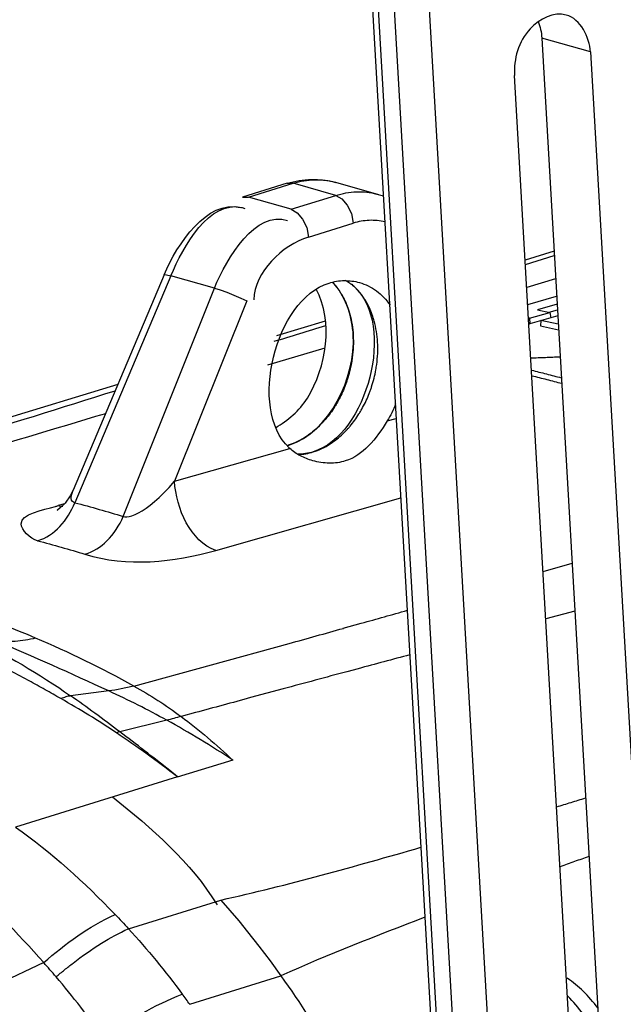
# Paper-space layout 'Sheet' of a CAD drawing. Header units: inches. Extents: x 0.2 to 10.8, y 0.2 to 8.3.
# Tile 315 of 545: x 5.492 to 5.688, y 6.964 to 7.284. Entities that reach past the tile are written whole.
import ezdxf

# ---------------------------------------------------------------- set-up
doc = ezdxf.new("R2010")
doc.units = ezdxf.units.IN
doc.header["$MEASUREMENT"] = 0
doc.layers.get('0').update_dxf_attribs({"lineweight": 5})
doc.layers.add('02___PRT_ALL_AXES', color=7, linetype='Continuous')

psp = doc.layouts.new('Sheet')

# ---------------------------------------------------------------- linework, layer by layer
at = {"color": 0, "linetype": 'ByBlock', "lineweight": -3}
for p, q in [((5.576648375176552, 7.806623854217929), (5.639608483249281, 6.712427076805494)), ((5.641565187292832, 6.711420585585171), (5.57862828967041, 7.805213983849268)), ((5.646902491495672, 6.708675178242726), (5.583893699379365, 7.803718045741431)), ((5.595165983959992, 7.804091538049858), (5.653033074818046, 6.798407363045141)), ((5.661430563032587, 7.277703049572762), (5.686625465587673, 6.839835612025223)), ((5.67722679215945, 7.273215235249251), (5.661430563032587, 7.277703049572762)), ((5.67722679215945, 7.273215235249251), (5.701969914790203, 6.843199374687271)), ((5.677399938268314, 6.834523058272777), (5.65259860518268, 7.26555057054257)), ((5.578803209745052, 7.23054196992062), (5.564300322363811, 7.226028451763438)), ((5.566238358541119, 7.226023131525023), (5.58074124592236, 7.230536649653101)), ((5.578803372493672, 7.230542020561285), (5.58074124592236, 7.230536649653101)), ((5.594566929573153, 7.226608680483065), (5.58074124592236, 7.230536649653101)), ((5.594487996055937, 7.230873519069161), (5.608387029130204, 7.226924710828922)), ((5.564300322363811, 7.226028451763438), (5.566238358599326, 7.226023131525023)), ((5.580064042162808, 7.222095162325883), (5.566238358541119, 7.226023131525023)), ((5.580064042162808, 7.222095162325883), (5.594566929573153, 7.226608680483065)), ((5.60788122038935, 7.227062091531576), (5.608359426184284, 7.226932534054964)), ((5.585760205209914, 7.213099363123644), (5.600264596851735, 7.217613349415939)), ((5.665411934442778, 7.208509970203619), (5.656045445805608, 7.205647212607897)), ((5.656126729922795, 7.204234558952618), (5.665494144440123, 7.207081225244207)), ((5.538874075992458, 7.200854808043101), (5.509320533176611, 7.130968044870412)), ((5.541034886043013, 7.200501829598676), (5.509894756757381, 7.126863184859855)), ((5.55520105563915, 7.196477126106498), (5.541034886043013, 7.200501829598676)), ((5.665929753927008, 7.199510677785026), (5.656560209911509, 7.196701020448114)), ((5.525584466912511, 7.122405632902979), (5.55520105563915, 7.196477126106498)), ((5.565665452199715, 7.192351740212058), (5.542256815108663, 7.133806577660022)), ((5.65687780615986, 7.191181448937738), (5.666251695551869, 7.193915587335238)), ((5.666403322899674, 7.191280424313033), (5.660074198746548, 7.189443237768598)), ((5.657460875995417, 7.186722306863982), (5.664084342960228, 7.188639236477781)), ((5.660074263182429, 7.189443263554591), (5.664084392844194, 7.188639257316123)), ((5.663878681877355, 7.188743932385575), (5.666505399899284, 7.189506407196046)), ((5.664084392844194, 7.188639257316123), (5.664405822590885, 7.186927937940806)), ((5.591111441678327, 7.185800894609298), (5.575361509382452, 7.180987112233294)), ((5.657460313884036, 7.186722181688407), (5.657130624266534, 7.186787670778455)), ((5.657233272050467, 7.185003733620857), (5.657543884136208, 7.184941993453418)), ((5.657460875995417, 7.186722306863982), (5.657544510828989, 7.184942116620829)), ((5.666617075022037, 7.187565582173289), (5.657544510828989, 7.184942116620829)), ((5.661109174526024, 7.185975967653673), (5.660985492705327, 7.184238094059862)), ((5.666777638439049, 7.184775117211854), (5.661109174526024, 7.185975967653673)), ((5.660985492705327, 7.184238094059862), (5.666880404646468, 7.18298912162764)), ((5.591038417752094, 7.1770746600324), (5.57245711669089, 7.171515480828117)), ((5.523809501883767, 7.165230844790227), (5.417877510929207, 7.132861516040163)), ((5.61128801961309, 7.153422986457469), (5.614186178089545, 7.154246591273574)), ((5.542256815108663, 7.133806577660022), (5.579672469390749, 7.144438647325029)), ((5.555672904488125, 7.111383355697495), (5.615673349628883, 7.128400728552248)), ((5.506519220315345, 7.126512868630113), (5.504472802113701, 7.12592965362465)), ((5.661899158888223, 7.104585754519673), (5.671264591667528, 7.107291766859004)), ((5.67213765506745, 7.091622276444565), (5.662748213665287, 7.089158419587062)), ((5.596983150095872, 7.086113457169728), (5.602802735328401, 7.087754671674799)), ((5.529022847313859, 7.067368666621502), (5.579411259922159, 7.081161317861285)), ((5.601831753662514, 7.072983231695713), (5.598188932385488, 7.072005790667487)), ((5.577551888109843, 7.066454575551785), (5.566948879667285, 7.063588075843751)), ((5.520893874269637, 7.065763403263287), (5.508499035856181, 7.064200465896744)), ((5.549001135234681, 7.05872296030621), (5.544376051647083, 7.057465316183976)), ((5.539723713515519, 7.056265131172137), (5.524449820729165, 7.052541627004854)), ((5.561174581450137, 7.0432744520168), (5.543147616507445, 7.037774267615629)), ((5.543154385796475, 7.037896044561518), (5.490659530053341, 7.021571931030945)), ((5.543155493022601, 7.037894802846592), (5.540746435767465, 7.03993505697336)), ((5.527264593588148, 6.988598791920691), (5.557259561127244, 6.99789488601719)), ((5.499799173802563, 6.97757829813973), (5.483781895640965, 6.970019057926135)), ((5.547200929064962, 6.96405529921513), (5.57673127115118, 6.973317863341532))]:
    psp.add_line(p, q, dxfattribs=at)
for points in [[(5.594566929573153, 7.226608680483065), (5.596568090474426, 7.225495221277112), (5.598323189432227, 7.223465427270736), (5.599642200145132, 7.220700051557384), (5.600263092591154, 7.217612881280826)], [(5.580064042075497, 7.222095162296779), (5.582065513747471, 7.220981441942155), (5.583820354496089, 7.218951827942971), (5.585139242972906, 7.216186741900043), (5.585760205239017, 7.213099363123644)], [(5.538874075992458, 7.200854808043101), (5.538947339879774, 7.200911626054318), (5.539646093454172, 7.200867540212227), (5.541034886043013, 7.200501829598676)], [(5.555201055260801, 7.19647712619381), (5.557076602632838, 7.195918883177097), (5.559200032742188, 7.195175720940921), (5.561484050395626, 7.194279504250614), (5.563722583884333, 7.193304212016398), (5.565665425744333, 7.192351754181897)], [(5.525584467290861, 7.122405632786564), (5.526090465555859, 7.122264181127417), (5.52673078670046, 7.122240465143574), (5.527510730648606, 7.122346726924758), (5.528419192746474, 7.122608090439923), (5.529430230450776, 7.123014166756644), (5.530530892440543, 7.123567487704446), (5.53171735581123, 7.124267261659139), (5.532986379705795, 7.125114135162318), (5.534335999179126, 7.126115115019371), (5.535765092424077, 7.127277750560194), (5.537274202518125, 7.128611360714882), (5.538860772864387, 7.130131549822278), (5.540523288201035, 7.13185589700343), (5.542256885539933, 7.133806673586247)], [(5.50932110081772, 7.130969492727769), (5.508399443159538, 7.129111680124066), (5.506695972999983, 7.126690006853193), (5.505177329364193, 7.125168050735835), (5.504231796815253, 7.124459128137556), (5.504090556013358, 7.124372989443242)], [(5.509894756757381, 7.126863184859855), (5.509447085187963, 7.126991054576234), (5.50907838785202, 7.127248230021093), (5.508813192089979, 7.12764505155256), (5.508685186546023, 7.128193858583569), (5.508701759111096, 7.128876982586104), (5.508868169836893, 7.129692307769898), (5.509185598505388, 7.130636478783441), (5.509320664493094, 7.130968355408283)], [(5.557259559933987, 6.997894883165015), (5.56019143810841, 6.994540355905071), (5.563090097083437, 6.991110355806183), (5.56595418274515, 6.987606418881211)], [(5.56595418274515, 6.987606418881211), (5.56962392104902, 6.982942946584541), (5.573231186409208, 6.978159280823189), (5.57673127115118, 6.973317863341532)]]:
    psp.add_lwpolyline(points, dxfattribs=at)
for centre, radius, start, end in [((5.588971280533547, 7.184267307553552), 0.0172026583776, 47.74522633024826, 48.49080566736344), ((11.63145394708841, -13.26571325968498), 21.31640223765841, 106.6611923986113, 106.9447191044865), ((5.574029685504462, 7.162785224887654), 0.01797284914, 285.3594775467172, 287.2880105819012), ((5.35713166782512, 6.754768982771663), 0.3567859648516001, 66.89692929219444, 74.15752667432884), ((5.358252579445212, 6.757952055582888), 0.3534179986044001, 61.10552782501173, 66.861680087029), ((5.393245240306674, 6.790197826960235), 0.3037232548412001, 56.4330586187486, 61.16582625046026), ((5.332824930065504, 6.767380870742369), 0.3426615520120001, 52.13441843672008, 56.21871903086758), ((5.277701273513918, 6.780670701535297), 0.2968124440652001, 35.50176645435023, 40.37889594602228)]:
    psp.add_arc(centre, radius, start, end, dxfattribs=at)
for points, knots in [([(5.669394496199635, 7.285157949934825), (5.665373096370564, 7.286285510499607), (5.654886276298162, 7.281005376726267), (5.652292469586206, 7.270870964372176), (5.65259860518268, 7.26555057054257)], [0, 0, 0, 0, 0.4393675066, 1, 1, 1, 1]), ([(5.660231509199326, 7.283016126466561), (5.66057225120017, 7.282185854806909), (5.661120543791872, 7.280438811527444), (5.66137746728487, 7.278625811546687), (5.661430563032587, 7.277703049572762)], [0, 0, 0, 0, 0.4926400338, 1, 1, 1, 1]), ([(5.578803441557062, 7.230541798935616), (5.581338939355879, 7.231330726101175), (5.58664080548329, 7.232189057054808), (5.591978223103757, 7.231539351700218), (5.594519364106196, 7.230832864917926)], [0, 0, 0, 0, 0.501688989, 1, 1, 1, 1]), ([(5.58074124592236, 7.230536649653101), (5.581881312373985, 7.230892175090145), (5.584188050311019, 7.231447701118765), (5.58655025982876, 7.231679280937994), (5.587720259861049, 7.231708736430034)], [0, 0, 0, 0, 0.5050419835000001, 1, 1, 1, 1]), ([(5.587720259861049, 7.231708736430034), (5.588864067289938, 7.231737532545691), (5.591149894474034, 7.231632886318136), (5.593395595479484, 7.231188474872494), (5.594488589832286, 7.230882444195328)], [0, 0, 0, 0, 0.5020052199, 1, 1, 1, 1]), ([(5.594566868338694, 7.226608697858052), (5.596733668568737, 7.227283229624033), (5.601206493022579, 7.228078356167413), (5.605737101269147, 7.22761551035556), (5.60788303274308, 7.227068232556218)], [0, 0, 0, 0, 0.5061046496, 1, 1, 1, 1]), ([(5.608360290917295, 7.226935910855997), (5.608651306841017, 7.226857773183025), (5.609238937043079, 7.22669560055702), (5.609824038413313, 7.226524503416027), (5.610119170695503, 7.226435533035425)], [0, 0, 0, 0, 0.4943174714, 1, 1, 1, 1]), ([(5.563965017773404, 7.222702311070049), (5.564145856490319, 7.222659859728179), (5.564508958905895, 7.222564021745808), (5.56486639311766, 7.222448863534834), (5.565045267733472, 7.22238607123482)], [0, 0, 0, 0, 0.4949094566, 1, 1, 1, 1]), ([(5.610582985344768, 7.218032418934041), (5.608907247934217, 7.218419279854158), (5.605402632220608, 7.218743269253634), (5.601938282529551, 7.218134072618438), (5.600264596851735, 7.217613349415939)], [0, 0, 0, 0, 0.4952476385, 1, 1, 1, 1]), ([(5.592406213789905, 7.198175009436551), (5.594004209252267, 7.198672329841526), (5.597330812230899, 7.199211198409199), (5.600672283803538, 7.198771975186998), (5.602254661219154, 7.198325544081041)], [0, 0, 0, 0, 0.5044378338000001, 1, 1, 1, 1]), ([(5.593454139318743, 7.198455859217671), (5.593874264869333, 7.198022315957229), (5.594681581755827, 7.197102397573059), (5.595401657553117, 7.196113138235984), (5.595744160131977, 7.19559856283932)], [0, 0, 0, 0, 0.4940952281, 1, 1, 1, 1]), ([(5.597677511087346, 7.199098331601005), (5.598153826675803, 7.198821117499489), (5.59908599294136, 7.198215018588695), (5.599953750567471, 7.197519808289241), (5.600372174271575, 7.19714950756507)], [0, 0, 0, 0, 0.4965591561, 1, 1, 1, 1]), ([(5.602254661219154, 7.198325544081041), (5.604216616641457, 7.197772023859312), (5.608079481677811, 7.19588871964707), (5.610988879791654, 7.192746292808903), (5.612204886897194, 7.190971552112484)], [0, 0, 0, 0, 0.4865361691, 1, 1, 1, 1]), ([(5.595744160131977, 7.19559856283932), (5.595917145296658, 7.195338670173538), (5.596254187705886, 7.194808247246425), (5.596569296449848, 7.194264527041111), (5.596722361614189, 7.193988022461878)], [0, 0, 0, 0, 0.4969397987, 1, 1, 1, 1]), ([(5.596722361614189, 7.193988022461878), (5.597111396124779, 7.193285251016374), (5.597830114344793, 7.191818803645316), (5.598411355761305, 7.190293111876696), (5.598672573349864, 7.189508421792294)], [0, 0, 0, 0, 0.4927126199, 1, 1, 1, 1]), ([(5.598672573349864, 7.189508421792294), (5.598751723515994, 7.189270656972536), (5.598904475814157, 7.188791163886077), (5.599044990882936, 7.188307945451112), (5.599112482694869, 7.188064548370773)], [0, 0, 0, 0, 0.4980243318, 1, 1, 1, 1]), ([(5.599112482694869, 7.188064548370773), (5.599416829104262, 7.18696697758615), (5.599909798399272, 7.184702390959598), (5.600160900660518, 7.182398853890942), (5.600228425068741, 7.181227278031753)], [0, 0, 0, 0, 0.4925331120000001, 1, 1, 1, 1]), ([(5.574567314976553, 7.179251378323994), (5.577349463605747, 7.180111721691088), (5.582923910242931, 7.181833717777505), (5.588499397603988, 7.183552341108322), (5.591292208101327, 7.184412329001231)], [0, 0, 0, 0, 0.4991358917, 1, 1, 1, 1]), ([(5.600228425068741, 7.181227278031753), (5.600297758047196, 7.180024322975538), (5.600310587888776, 7.177586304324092), (5.600090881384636, 7.175158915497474), (5.599925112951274, 7.173941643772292)], [0, 0, 0, 0, 0.4951600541, 1, 1, 1, 1]), ([(5.599663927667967, 7.172279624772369), (5.599497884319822, 7.171347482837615), (5.599101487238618, 7.169492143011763), (5.598580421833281, 7.167667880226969), (5.598288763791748, 7.166765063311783)], [0, 0, 0, 0, 0.499487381, 1, 1, 1, 1]), ([(5.599925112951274, 7.173941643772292), (5.599887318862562, 7.173664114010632), (5.59980590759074, 7.173109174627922), (5.599713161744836, 7.172556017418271), (5.599663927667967, 7.172279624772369)], [0, 0, 0, 0, 0.499418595, 1, 1, 1, 1]), ([(5.667390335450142, 7.174125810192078), (5.665805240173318, 7.174064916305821), (5.662635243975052, 7.17394041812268), (5.659465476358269, 7.173810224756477), (5.657880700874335, 7.173743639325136)], [0, 0, 0, 0, 0.5000143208, 1, 1, 1, 1]), ([(5.658102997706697, 7.169878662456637), (5.659716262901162, 7.169479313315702), (5.662943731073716, 7.168667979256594), (5.666165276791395, 7.167833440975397), (5.667776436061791, 7.167409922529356)], [0, 0, 0, 0, 0.4994086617, 1, 1, 1, 1]), ([(5.598288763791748, 7.166765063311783), (5.598171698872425, 7.166402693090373), (5.597927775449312, 7.165681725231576), (5.597663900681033, 7.164967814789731), (5.597527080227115, 7.164613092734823)], [0, 0, 0, 0, 0.5004047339, 1, 1, 1, 1]), ([(5.658206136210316, 7.168086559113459), (5.659819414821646, 7.167686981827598), (5.66304690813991, 7.166875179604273), (5.66626847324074, 7.166040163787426), (5.667879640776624, 7.165616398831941)], [0, 0, 0, 0, 0.4994082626, 1, 1, 1, 1]), ([(5.597527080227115, 7.164613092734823), (5.597219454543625, 7.163815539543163), (5.596556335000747, 7.162246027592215), (5.595791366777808, 7.160723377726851), (5.595384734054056, 7.159979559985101)], [0, 0, 0, 0, 0.5020888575, 1, 1, 1, 1]), ([(5.574966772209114, 7.15122008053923), (5.577010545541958, 7.152385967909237), (5.580898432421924, 7.155158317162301), (5.584075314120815, 7.158771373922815), (5.58534455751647, 7.160793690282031)], [0, 0, 0, 0, 0.496341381, 1, 1, 1, 1]), ([(5.595384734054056, 7.159979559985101), (5.595195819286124, 7.159633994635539), (5.594807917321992, 7.158950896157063), (5.594397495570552, 7.158281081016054), (5.594187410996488, 7.157950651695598)], [0, 0, 0, 0, 0.5014469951, 1, 1, 1, 1]), ([(5.61400420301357, 7.158929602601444), (5.61362172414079, 7.157966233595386), (5.612792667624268, 7.156090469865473), (5.61181192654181, 7.154288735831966), (5.61128801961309, 7.153422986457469)], [0, 0, 0, 0, 0.5060018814, 1, 1, 1, 1]), ([(5.594187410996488, 7.157950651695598), (5.593745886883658, 7.157256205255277), (5.592821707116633, 7.1559086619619), (5.59180574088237, 7.154628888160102), (5.591280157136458, 7.154013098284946)], [0, 0, 0, 0, 0.5040831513, 1, 1, 1, 1]), ([(5.591280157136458, 7.154013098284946), (5.591051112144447, 7.153744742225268), (5.590586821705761, 7.153217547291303), (5.590106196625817, 7.152705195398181), (5.589863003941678, 7.152454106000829)], [0, 0, 0, 0, 0.5023189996, 1, 1, 1, 1]), ([(5.611288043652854, 7.153422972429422), (5.60952942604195, 7.15051686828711), (5.605901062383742, 7.145250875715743), (5.600508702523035, 7.141326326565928), (5.597673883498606, 7.140429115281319)], [0, 0, 0, 0, 0.5332309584, 1, 1, 1, 1]), ([(5.589863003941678, 7.152454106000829), (5.589267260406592, 7.151839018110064), (5.588045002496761, 7.150671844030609), (5.586730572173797, 7.14960907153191), (5.586061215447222, 7.149115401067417)], [0, 0, 0, 0, 0.5072813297, 1, 1, 1, 1]), ([(5.584868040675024, 7.148283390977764), (5.583993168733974, 7.147707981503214), (5.582219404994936, 7.146687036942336), (5.580319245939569, 7.145919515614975), (5.579370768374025, 7.14562433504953)], [0, 0, 0, 0, 0.5131804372, 1, 1, 1, 1]), ([(5.586061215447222, 7.149115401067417), (5.585865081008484, 7.148970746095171), (5.585471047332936, 7.148688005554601), (5.585069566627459, 7.14841593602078), (5.584868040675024, 7.148283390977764)], [0, 0, 0, 0, 0.5025790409, 1, 1, 1, 1]), ([(5.579672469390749, 7.144438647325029), (5.579627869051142, 7.144479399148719), (5.579538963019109, 7.14456150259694), (5.579450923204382, 7.144644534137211), (5.579407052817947, 7.144686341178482)], [0, 0, 0, 0, 0.4992304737, 1, 1, 1, 1]), ([(5.587098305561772, 7.14048825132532), (5.585707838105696, 7.140876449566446), (5.583057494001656, 7.141907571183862), (5.580690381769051, 7.143508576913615), (5.579672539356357, 7.144438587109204)], [0, 0, 0, 0, 0.5114975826, 1, 1, 1, 1]), ([(5.587268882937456, 7.143380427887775), (5.586447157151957, 7.143124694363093), (5.584779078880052, 7.142733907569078), (5.583071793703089, 7.142589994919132), (5.582225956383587, 7.142581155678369)], [0, 0, 0, 0, 0.5043120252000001, 1, 1, 1, 1]), ([(5.597673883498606, 7.140429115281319), (5.596013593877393, 7.139903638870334), (5.592410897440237, 7.139464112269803), (5.58885050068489, 7.13999906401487), (5.587098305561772, 7.14048825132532)], [0, 0, 0, 0, 0.4890835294, 1, 1, 1, 1]), ([(5.497809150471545, 7.114523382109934), (5.4953386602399, 7.115180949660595), (5.487912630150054, 7.122598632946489), (5.49962249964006, 7.124436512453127), (5.503604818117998, 7.125649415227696)], [0, 0, 0, 0, 0.3804642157, 1, 1, 1, 1]), ([(5.497808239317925, 7.114546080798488), (5.500546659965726, 7.115332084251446), (5.505666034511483, 7.118867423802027), (5.508763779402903, 7.124034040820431), (5.509894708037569, 7.126863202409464)], [0, 0, 0, 0, 0.4832223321, 1, 1, 1, 1]), ([(5.503604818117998, 7.125649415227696), (5.503748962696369, 7.125693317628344), (5.504038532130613, 7.125780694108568), (5.504328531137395, 7.125866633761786), (5.50447415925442, 7.125909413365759)], [0, 0, 0, 0, 0.4981823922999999, 1, 1, 1, 1]), ([(5.504472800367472, 7.125929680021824), (5.504722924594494, 7.125872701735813), (5.505228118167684, 7.125778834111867), (5.505739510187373, 7.125727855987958), (5.505995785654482, 7.125713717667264)], [0, 0, 0, 0, 0.4998702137, 1, 1, 1, 1]), ([(5.509894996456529, 7.126863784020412), (5.512528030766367, 7.126174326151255), (5.517773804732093, 7.124742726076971), (5.522988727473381, 7.123202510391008), (5.525584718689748, 7.122406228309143)], [0, 0, 0, 0, 0.5005917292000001, 1, 1, 1, 1]), ([(5.513177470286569, 7.110179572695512), (5.515857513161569, 7.110927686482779), (5.5210812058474, 7.114347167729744), (5.524351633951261, 7.119490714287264), (5.525584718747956, 7.122406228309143)], [0, 0, 0, 0, 0.4678001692, 1, 1, 1, 1]), ([(5.497776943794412, 7.114537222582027), (5.500356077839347, 7.1138622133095), (5.505494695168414, 7.112460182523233), (5.510602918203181, 7.11095114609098), (5.513145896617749, 7.110170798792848)], [0, 0, 0, 0, 0.5005620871, 1, 1, 1, 1]), ([(5.602857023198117, 7.087728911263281), (5.605349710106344, 7.0884315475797), (5.610333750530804, 7.089839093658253), (5.615316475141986, 7.091251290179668), (5.617807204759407, 7.091958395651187)], [0, 0, 0, 0, 0.5000643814, 1, 1, 1, 1]), ([(5.579411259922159, 7.081161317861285), (5.582349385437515, 7.081978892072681), (5.588224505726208, 7.083618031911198), (5.594097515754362, 7.085264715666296), (5.597033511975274, 7.086089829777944)], [0, 0, 0, 0, 0.5000016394, 1, 1, 1, 1]), ([(5.497128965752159, 7.082940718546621), (5.494966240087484, 7.082346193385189), (5.490604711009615, 7.081626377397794), (5.486190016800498, 7.081801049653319), (5.484070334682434, 7.082107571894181)], [0, 0, 0, 0, 0.5115428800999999, 1, 1, 1, 1]), ([(5.618599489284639, 7.077474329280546), (5.615802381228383, 7.076728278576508), (5.610210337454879, 7.075234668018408), (5.604619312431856, 7.07373724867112), (5.60182487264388, 7.072987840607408)], [0, 0, 0, 0, 0.5001477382, 1, 1, 1, 1]), ([(5.598182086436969, 7.072010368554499), (5.594741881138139, 7.071086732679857), (5.587864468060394, 7.069237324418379), (5.580988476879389, 7.067382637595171), (5.577551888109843, 7.066454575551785)], [0, 0, 0, 0, 0.5001643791, 1, 1, 1, 1]), ([(5.505367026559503, 7.063269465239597), (5.503655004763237, 7.064238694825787), (5.50023847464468, 7.066173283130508), (5.496809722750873, 7.068086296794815), (5.495092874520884, 7.069029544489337)], [0, 0, 0, 0, 0.5010749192, 1, 1, 1, 1]), ([(5.52902309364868, 7.067373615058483), (5.527655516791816, 7.067008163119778), (5.524963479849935, 7.066372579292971), (5.522232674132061, 7.065926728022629), (5.520894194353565, 7.065763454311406)], [0, 0, 0, 0, 0.5121496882, 1, 1, 1, 1]), ([(5.529023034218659, 7.067373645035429), (5.531667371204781, 7.065914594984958), (5.536895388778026, 7.06277211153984), (5.541907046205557, 7.059296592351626), (5.544375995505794, 7.057465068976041)], [0, 0, 0, 0, 0.4955729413, 1, 1, 1, 1]), ([(5.508499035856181, 7.064200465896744), (5.507976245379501, 7.064092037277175), (5.506918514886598, 7.063822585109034), (5.505886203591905, 7.063468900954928), (5.505367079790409, 7.063269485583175)], [0, 0, 0, 0, 0.4898205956, 1, 1, 1, 1]), ([(5.523353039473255, 7.052189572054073), (5.520423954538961, 7.054147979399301), (5.514495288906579, 7.057953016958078), (5.508429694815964, 7.061535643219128), (5.505367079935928, 7.063269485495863)], [0, 0, 0, 0, 0.5002931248, 1, 1, 1, 1]), ([(5.524450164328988, 7.052541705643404), (5.521781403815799, 7.054557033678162), (5.516502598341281, 7.05849586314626), (5.511154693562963, 7.062341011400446), (5.508499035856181, 7.064200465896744)], [0, 0, 0, 0, 0.5077660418, 1, 1, 1, 1]), ([(5.53972387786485, 7.056265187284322), (5.53665158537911, 7.057959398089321), (5.530432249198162, 7.061242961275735), (5.524094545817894, 7.064291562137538), (5.520894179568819, 7.065763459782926)], [0, 0, 0, 0, 0.4989936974, 1, 1, 1, 1]), ([(5.566948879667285, 7.063588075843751), (5.563956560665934, 7.06277832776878), (5.557973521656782, 7.061158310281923), (5.551991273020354, 7.059535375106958), (5.549001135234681, 7.05872296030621)], [0, 0, 0, 0, 0.5001135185, 1, 1, 1, 1]), ([(5.54437723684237, 7.057464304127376), (5.543582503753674, 7.057280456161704), (5.542043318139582, 7.056835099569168), (5.540495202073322, 7.056413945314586), (5.539722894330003, 7.056265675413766)], [0, 0, 0, 0, 0.509146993, 1, 1, 1, 1]), ([(5.524449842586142, 7.05254161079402), (5.524266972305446, 7.052487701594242), (5.523900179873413, 7.052374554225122), (5.523536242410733, 7.052252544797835), (5.523353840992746, 7.052189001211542)], [0, 0, 0, 0, 0.4967403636, 1, 1, 1, 1]), ([(5.540746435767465, 7.03993505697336), (5.538022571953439, 7.042087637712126), (5.532615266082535, 7.046322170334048), (5.527161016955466, 7.050496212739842), (5.524449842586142, 7.05254161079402)], [0, 0, 0, 0, 0.5055006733, 1, 1, 1, 1]), ([(5.666267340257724, 7.028156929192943), (5.667828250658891, 7.028636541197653), (5.670948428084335, 7.029597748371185), (5.674067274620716, 7.030563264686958), (5.675625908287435, 7.031046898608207)], [0, 0, 0, 0, 0.5001514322, 1, 1, 1, 1]), ([(5.676714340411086, 7.012059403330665), (5.675157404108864, 7.011496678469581), (5.67204484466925, 7.010369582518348), (5.668933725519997, 7.009238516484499), (5.667378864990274, 7.008672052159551)], [0, 0, 0, 0, 0.5001020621, 1, 1, 1, 1]), ([(5.522933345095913, 6.993241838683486), (5.523659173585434, 6.992475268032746), (5.525108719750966, 6.99093296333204), (5.526546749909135, 6.989379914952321), (5.527264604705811, 6.988598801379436)], [0, 0, 0, 0, 0.4987726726, 1, 1, 1, 1]), ([(5.509315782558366, 6.977452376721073), (5.512275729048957, 6.979736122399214), (5.518053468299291, 6.983802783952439), (5.524248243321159, 6.987222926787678), (5.527264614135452, 6.988598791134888)], [0, 0, 0, 0, 0.5299983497, 1, 1, 1, 1]), ([(5.456386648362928, 6.984451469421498), (5.469943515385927, 6.967645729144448), (5.521154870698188, 6.893472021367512), (5.552901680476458, 6.806347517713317), (5.564859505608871, 6.739030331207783)], [0, 0, 0, 0, 0.240011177, 1, 1, 1, 1]), ([(5.456796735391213, 6.984954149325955), (5.46961810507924, 6.969116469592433), (5.518381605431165, 6.899337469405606), (5.549628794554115, 6.817785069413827), (5.56265672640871, 6.754510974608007)], [0, 0, 0, 0, 0.2397898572, 1, 1, 1, 1]), ([(5.503806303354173, 6.972957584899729), (5.503140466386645, 6.973732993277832), (5.501808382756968, 6.975276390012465), (5.500468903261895, 6.976813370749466), (5.499799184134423, 6.9775783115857)], [0, 0, 0, 0, 0.5013158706, 1, 1, 1, 1]), ([(5.503806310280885, 6.972957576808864), (5.504709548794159, 6.973735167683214), (5.50652615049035, 6.975258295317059), (5.50838272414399, 6.9767324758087), (5.509315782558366, 6.977452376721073)], [0, 0, 0, 0, 0.5028149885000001, 1, 1, 1, 1]), ([(5.679609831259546, 6.962877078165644), (5.67814949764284, 6.964772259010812), (5.675112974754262, 6.968268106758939), (5.671580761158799, 6.971310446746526), (5.669706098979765, 6.972517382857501)], [0, 0, 0, 0, 0.5176284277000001, 1, 1, 1, 1]), ([(5.547200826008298, 6.964055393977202), (5.546802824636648, 6.964615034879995), (5.545998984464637, 6.965728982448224), (5.545180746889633, 6.966832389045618), (5.544768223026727, 6.967381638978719)], [0, 0, 0, 0, 0.499934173, 1, 1, 1, 1]), ([(5.67876973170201, 6.954012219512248), (5.677643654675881, 6.956356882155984), (5.675042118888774, 6.960874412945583), (5.671722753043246, 6.964917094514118), (5.669862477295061, 6.966721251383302)], [0, 0, 0, 0, 0.5009250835, 1, 1, 1, 1])]:
    psp.add_open_spline(points, degree=3, knots=knots, dxfattribs=at)
for points in [[(5.67722679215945, 7.273215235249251), (5.676953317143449, 7.277968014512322), (5.673978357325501, 7.283872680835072), (5.669394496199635, 7.285157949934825)], [(5.538874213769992, 7.200854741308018), (5.54314738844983, 7.210960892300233), (5.552889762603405, 7.225326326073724), (5.563533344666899, 7.22266015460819)], [(5.541034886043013, 7.20050182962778), (5.545158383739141, 7.210308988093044), (5.553607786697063, 7.2251336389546), (5.563965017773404, 7.222702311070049)], [(5.55520105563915, 7.196477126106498), (5.559211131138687, 7.206483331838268), (5.568761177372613, 7.222002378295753), (5.578936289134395, 7.218442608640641)], [(5.585760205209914, 7.213099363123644), (5.577161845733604, 7.210423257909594), (5.568156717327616, 7.201746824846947), (5.567999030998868, 7.192743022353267)], [(5.579407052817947, 7.144686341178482), (5.566124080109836, 7.15734458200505), (5.574886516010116, 7.192722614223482), (5.592406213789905, 7.198175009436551)], [(5.585344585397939, 7.16079368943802), (5.591640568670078, 7.17082527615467), (5.593802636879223, 7.185738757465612), (5.588259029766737, 7.196204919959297)], [(5.600538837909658, 7.197000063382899), (5.614167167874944, 7.1846191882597), (5.604849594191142, 7.148851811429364), (5.587268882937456, 7.143380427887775)], [(5.418169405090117, 7.130496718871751), (5.453105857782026, 7.141359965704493), (5.488023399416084, 7.152283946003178), (5.522945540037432, 7.163193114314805)], [(5.555672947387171, 7.111383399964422), (5.547427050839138, 7.11418862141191), (5.542715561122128, 7.125108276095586), (5.542256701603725, 7.133806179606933)], [(5.513177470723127, 7.110179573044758), (5.526691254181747, 7.105914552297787), (5.542043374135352, 7.107504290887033), (5.555672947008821, 7.111383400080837)], [(5.476334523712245, 7.083226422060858), (5.487479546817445, 7.077661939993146), (5.498287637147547, 7.071334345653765), (5.508499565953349, 7.064200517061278)], [(5.495092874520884, 7.069029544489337), (5.486489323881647, 7.07375639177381), (5.477689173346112, 7.078321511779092), (5.468368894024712, 7.081403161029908)], [(5.520893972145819, 7.065763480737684), (5.508693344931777, 7.071375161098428), (5.496456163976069, 7.076917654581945), (5.484070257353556, 7.082107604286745)], [(5.54437643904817, 7.057465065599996), (5.550263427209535, 7.053097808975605), (5.555866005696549, 7.048328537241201), (5.561174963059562, 7.043274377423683)], [(5.522118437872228, 7.031362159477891), (5.534847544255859, 7.021272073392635), (5.547512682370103, 7.010205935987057), (5.556048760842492, 6.996386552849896)], [(5.490659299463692, 7.021571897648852), (5.502329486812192, 7.013282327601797), (5.513042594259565, 7.003590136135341), (5.52293303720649, 6.993241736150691)], [(5.557257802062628, 6.997890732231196), (5.579110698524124, 7.002778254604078), (5.600700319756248, 7.008812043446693), (5.622218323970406, 7.015009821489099)], [(5.499799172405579, 6.97757830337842), (5.491240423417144, 6.98728848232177), (5.482113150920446, 6.996539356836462), (5.472398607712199, 7.005093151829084)], [(5.499799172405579, 6.97757830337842), (5.506804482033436, 6.983714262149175), (5.51448150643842, 6.989330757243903), (5.52293306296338, 6.993241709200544)], [(5.623505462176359, 6.992297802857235), (5.607803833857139, 6.986258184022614), (5.592065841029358, 6.98025077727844), (5.576768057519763, 6.973251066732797)], [(5.52726394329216, 6.988598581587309), (5.53347767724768, 6.981856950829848), (5.539303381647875, 6.974743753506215), (5.544767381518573, 6.967381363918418)], [(5.576783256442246, 6.973260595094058), (5.589271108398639, 6.955612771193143), (5.600446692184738, 6.93701024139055), (5.610689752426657, 6.917971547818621)], [(5.519341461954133, 6.953029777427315), (5.527234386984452, 6.95872383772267), (5.535696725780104, 6.963855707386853), (5.544768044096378, 6.967381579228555)]]:
    psp.add_open_spline(points, degree=3, dxfattribs=at)
at = {"layer": '02___PRT_ALL_AXES', "color": 0, "linetype": 'ByBlock', "lineweight": -3}
psp.add_arc((5.587783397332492, 7.183103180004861), 0.018890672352, 45.32500095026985, 46.44834191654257, dxfattribs=at)
for points, knots in [([(5.594309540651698, 7.197548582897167), (5.594181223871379, 7.197699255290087), (5.593921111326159, 7.197995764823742), (5.59365225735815, 7.198284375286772), (5.593516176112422, 7.198426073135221)], [0, 0, 0, 0, 0.5018356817, 1, 1, 1, 1]), ([(5.600799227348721, 7.196794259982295), (5.60061938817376, 7.196965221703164), (5.600254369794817, 7.197298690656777), (5.599876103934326, 7.197617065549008), (5.599684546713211, 7.197771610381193)], [0, 0, 0, 0, 0.502029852, 1, 1, 1, 1]), ([(5.603663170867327, 7.19338012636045), (5.603277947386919, 7.193953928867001), (5.602463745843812, 7.195051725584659), (5.601543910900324, 7.196063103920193), (5.601065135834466, 7.196536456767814)], [0, 0, 0, 0, 0.5065423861, 1, 1, 1, 1]), ([(5.604647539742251, 7.191772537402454), (5.604493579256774, 7.192048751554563), (5.604176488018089, 7.19259159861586), (5.603837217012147, 7.19312087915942), (5.603663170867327, 7.19338012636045)], [0, 0, 0, 0, 0.503160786, 1, 1, 1, 1]), ([(5.606600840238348, 7.187286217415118), (5.606340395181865, 7.188073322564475), (5.605760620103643, 7.189602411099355), (5.605038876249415, 7.191070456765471), (5.604647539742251, 7.191772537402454)], [0, 0, 0, 0, 0.5077459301, 1, 1, 1, 1]), ([(5.607038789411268, 7.185838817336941), (5.606971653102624, 7.186082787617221), (5.606831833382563, 7.186567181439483), (5.606679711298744, 7.187047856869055), (5.606600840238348, 7.187286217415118)], [0, 0, 0, 0, 0.5019525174, 1, 1, 1, 1]), ([(5.608149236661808, 7.178987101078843), (5.608081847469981, 7.180158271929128), (5.60783172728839, 7.182466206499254), (5.607342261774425, 7.18473601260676), (5.607038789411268, 7.185838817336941)], [0, 0, 0, 0, 0.5063252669, 1, 1, 1, 1]), ([(5.607593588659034, 7.170033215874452), (5.607642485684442, 7.170309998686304), (5.607734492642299, 7.170863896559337), (5.607815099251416, 7.171419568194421), (5.607852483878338, 7.171697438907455)], [0, 0, 0, 0, 0.5006184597, 1, 1, 1, 1]), ([(5.606216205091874, 7.164510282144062), (5.606510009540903, 7.165413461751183), (5.607033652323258, 7.167240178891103), (5.607428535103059, 7.169098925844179), (5.607593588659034, 7.170033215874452)], [0, 0, 0, 0, 0.500265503, 1, 1, 1, 1]), ([(5.603298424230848, 7.157723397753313), (5.603704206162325, 7.158468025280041), (5.604470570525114, 7.159991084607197), (5.605138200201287, 7.161559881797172), (5.605448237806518, 7.162357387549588)], [0, 0, 0, 0, 0.4977588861, 1, 1, 1, 1]), ([(5.605448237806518, 7.162357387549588), (5.605586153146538, 7.162712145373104), (5.605852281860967, 7.163426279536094), (5.606098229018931, 7.164147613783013), (5.606216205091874, 7.164510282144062)], [0, 0, 0, 0, 0.4995066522, 1, 1, 1, 1]), ([(5.602106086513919, 7.155687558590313), (5.60231469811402, 7.156019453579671), (5.602722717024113, 7.156692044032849), (5.603109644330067, 7.157376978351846), (5.603298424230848, 7.157723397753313)], [0, 0, 0, 0, 0.4984068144, 1, 1, 1, 1]), ([(5.599212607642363, 7.151719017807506), (5.599736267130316, 7.152339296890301), (5.600747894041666, 7.153629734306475), (5.601666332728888, 7.154987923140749), (5.602106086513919, 7.155687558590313)], [0, 0, 0, 0, 0.4955453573, 1, 1, 1, 1]), ([(5.593983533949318, 7.146797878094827), (5.594657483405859, 7.147290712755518), (5.595977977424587, 7.148354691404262), (5.597201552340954, 7.149528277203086), (5.597796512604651, 7.15014691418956)], [0, 0, 0, 0, 0.4930946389, 1, 1, 1, 1]), ([(5.597796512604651, 7.15014691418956), (5.598039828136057, 7.150399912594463), (5.59852040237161, 7.150916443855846), (5.598984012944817, 7.151448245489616), (5.599212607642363, 7.151719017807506)], [0, 0, 0, 0, 0.4976258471, 1, 1, 1, 1]), ([(5.59278489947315, 7.145971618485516), (5.592987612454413, 7.146103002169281), (5.593391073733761, 7.146372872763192), (5.593786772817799, 7.146653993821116), (5.593983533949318, 7.146797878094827)], [0, 0, 0, 0, 0.4977426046, 1, 1, 1, 1]), ([(5.578820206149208, 7.145435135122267), (5.578912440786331, 7.145460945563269), (5.579096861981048, 7.145514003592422), (5.579280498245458, 7.145569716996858), (5.57937227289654, 7.145598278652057)], [0, 0, 0, 0, 0.4991181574, 1, 1, 1, 1]), ([(5.582407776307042, 7.142514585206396), (5.583220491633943, 7.142540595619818), (5.584866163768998, 7.142713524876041), (5.586472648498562, 7.143106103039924), (5.587270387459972, 7.143354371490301)], [0, 0, 0, 0, 0.4932223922, 1, 1, 1, 1]), ([(5.587270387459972, 7.143354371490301), (5.588224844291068, 7.143651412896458), (5.590129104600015, 7.144402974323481), (5.591912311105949, 7.145406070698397), (5.59278489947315, 7.145971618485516)], [0, 0, 0, 0, 0.4901386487, 1, 1, 1, 1])]:
    psp.add_open_spline(points, degree=3, knots=knots, dxfattribs=at)
for points in [[(5.600251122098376, 7.181231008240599), (5.599918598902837, 7.187009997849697), (5.59806264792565, 7.193141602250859), (5.594309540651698, 7.197548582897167)], [(5.57937227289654, 7.145598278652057), (5.592516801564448, 7.149689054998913), (5.601041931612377, 7.167487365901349), (5.600251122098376, 7.181231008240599)], [(5.607852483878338, 7.171697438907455), (5.608176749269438, 7.174107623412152), (5.608288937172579, 7.176559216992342), (5.608149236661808, 7.178987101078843)]]:
    psp.add_open_spline(points, degree=3, dxfattribs=at)

doc.saveas('drawing.dxf')
